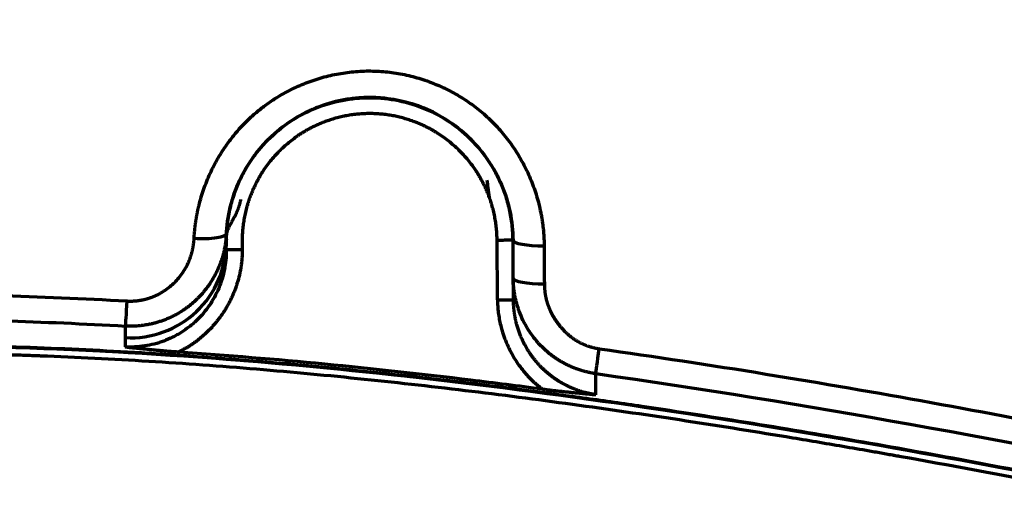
# Model space of a CAD drawing. Header units: millimetres. Extents: x -170 to 6906, y -2212 to 4257.
# Tile 408 of 440: x 5571 to 5602, y 3369 to 3385. Entities that reach past the tile are written whole.
import ezdxf

# ---------------------------------------------------------------- set-up
doc = ezdxf.new("R2010")
doc.units = ezdxf.units.MM
doc.layers.add('1', color=7, linetype='Continuous', true_color=0xffffff)
doc.styles.add('PC_TEXTSTYLE', font='ISOCP.SHX', dxfattribs={"width": 0.707, "bigfont": 'GBCBIG.SHX'})
doc.dimstyles.new('GB_DIMSTYLE', dxfattribs={"dimtxt": 50, "dimasz": 40, "dimexe": 1, "dimexo": 0, "dimgap": 1.5, "dimtad": 1, "dimdec": 1, "dimdsep": 46, "dimtxsty": 'PC_TEXTSTYLE', "dimcen": 0, "dimclrd": 256, "dimclrt": 3, "dimadec": 1, "dimazin": 2, "dimtp": 0.1, "dimtm": 0.1, "dimtfac": 0.71, "dimtdec": 1, "dimtmove": 0, "dimatfit": 3, "dimfxl": 1, "dimtfill": 1, "dimarcsym": 0})

# ---------------------------------------------------------------- blocks, each defined once
blk = doc.blocks.new('*D33')
at = {"color": 0, "lineweight": -2, "transparency": 16777216}
for p, q in [((4751.825, 3164.862), (4751.825, 3764.77)), ((5832.834, 3367.249), (5832.834, 3764.77))]:
    blk.add_line(p, q, dxfattribs=at)
at = {"lineweight": -2, "transparency": 16777216}
blk.add_line((4791.825, 3763.77), (5792.834, 3763.77), dxfattribs=at)
at = {"lineweight": 18, "transparency": 16777216}
for points in [[(4791.825, 3770.437), (4791.825, 3757.104), (4751.825, 3763.77)], [(5792.834, 3770.437), (5792.834, 3757.104), (5832.834, 3763.77)]]:
    blk.add_solid(points, dxfattribs=at)
at = {"layer": 'Defpoints', "color": 0, "lineweight": 18, "transparency": 16777216}
for p in [(5832.834, 3763.77), (5832.834, 3367.249), (4751.825, 3164.862)]:
    blk.add_point(p, dxfattribs=at)
at = {"color": 3, "lineweight": 18, "transparency": 16777216, "insert": (5292.329, 3790.27), "char_height": 50, "attachment_point": 5, "style": 'PC_TEXTSTYLE', "bg_fill": 3, "box_fill_scale": 1.1, "bg_fill_color": 256, "bg_fill_true_color": 13158600, "bg_fill_transparency": 0}
blk.add_mtext('1081', dxfattribs=at)
blk = doc.blocks.new('*D38')
at = {"color": 0, "lineweight": -2, "transparency": 16777216}
for p, q in [((4755.302, 4257.336), (6889.031, 4257.336)), ((4772.437, 1877.862), (6889.031, 1877.862))]:
    blk.add_line(p, q, dxfattribs=at)
at = {"lineweight": -2, "transparency": 16777216}
blk.add_line((6888.031, 1917.862), (6888.031, 4217.336), dxfattribs=at)
at = {"lineweight": 18, "transparency": 16777216}
for points in [[(6881.365, 4217.336), (6894.698, 4217.336), (6888.031, 4257.336)], [(6881.365, 1917.862), (6894.698, 1917.862), (6888.031, 1877.862)]]:
    blk.add_solid(points, dxfattribs=at)
at = {"layer": 'Defpoints', "color": 0, "lineweight": 18, "transparency": 16777216}
for p in [(4755.302, 4257.336), (6888.031, 4257.336), (4772.437, 1877.862)]:
    blk.add_point(p, dxfattribs=at)
at = {"color": 3, "lineweight": 18, "transparency": 16777216, "insert": (6861.526, 3067.599), "char_height": 50, "attachment_point": 5, "rotation": 90, "style": 'PC_TEXTSTYLE', "bg_fill": 3, "box_fill_scale": 1.1, "bg_fill_color": 256, "bg_fill_true_color": 13158600, "bg_fill_transparency": 0}
blk.add_mtext('2379.5', dxfattribs=at)

msp = doc.modelspace()

# ---------------------------------------------------------------- linework, layer by layer
at = {"lineweight": 18}
msp.add_arc((4755.302, 2404.862), 1852.475, 311.274383, 162.653701, dxfattribs=at)
at = {"layer": '1', "color": 0, "linetype": 'Continuous', "lineweight": 70}
msp.add_line((5585.718, 3376.014), (5585.705, 3377.878), dxfattribs=at)
for centre, major_axis, ratio, start_param, end_param in [((5574.206, 3377.805), (-3, -0.019), 0.99379, 1.507865, 3.141593), ((5576.213, 3378.138), (0.999, -0.051), 0.19577, 4.708791, 6.283149), ((5587.205, 3377.892), (-1, -0.006), 0.189291, 0, 1.54527), ((5587.213, 3376.705), (-1, -0.006), 0.194831, 0, 1.544233), ((5574.099, 3376.184), (-0.057, -0.998), 0.000038, 4.919531, 6.171842), ((5585.718, 3376.014), (0.5, 0.003), 0.00062, 4.712389, 6.283185), ((5588.938, 3374.684), (-0.139, -0.99), 0.000012, 0.111282, 1.36455)]:
    msp.add_ellipse(centre, major_axis=major_axis, ratio=ratio, start_param=start_param, end_param=end_param, dxfattribs=at)
for points, degree, knots in [([(5612.889, 3461.951), (5608.129, 3462.928), (5598.526, 3464.368), (5584.034, 3465.374), (5571.94, 3465.594), (5562.255, 3465.58), (5557.408, 3465.551), (5551.748, 3465.514), (5545.246, 3465.472), (5535.46, 3465.408), (5525.709, 3465.345), (5519.275, 3465.303), (5515.675, 3465.278), (5514.857, 3465.269), (5513.223, 3465.221), (5511.182, 3465.117), (5508.74, 3464.913), (5505.495, 3464.533), (5501.468, 3463.848), (5495.132, 3462.263), (5487.498, 3459.306), (5480.58, 3454.922), (5475.719, 3450.569), (5472.467, 3446.916), (5469.667, 3442.906), (5467.354, 3438.599), (5465.566, 3434.048), (5464.313, 3429.324), (5463.593, 3424.491), (5463.341, 3419.616), (5463.373, 3414.737), (5463.51, 3409.86), (5463.619, 3404.982), (5463.658, 3400.103), (5463.66, 3395.223), (5463.663, 3390.343), (5463.673, 3385.461), (5463.704, 3380.578), (5463.744, 3376.508), (5463.772, 3373.252), (5463.809, 3370.809), (5463.897, 3368.366), (5464.078, 3365.928), (5464.401, 3363.504), (5464.911, 3361.11), (5465.65, 3358.775), (5466.669, 3356.545), (5468.02, 3354.494), (5469.585, 3352.89), (5470.746, 3352.074), (5471.26, 3351.768)], 3, [0, 0, 0, 0, 0.058665, 0.117329, 0.175994, 0.205326, 0.234659, 0.234659, 0.27378, 0.312901, 0.352022, 0.391143, 0.391143, 0.396155, 0.401168, 0.411193, 0.421218, 0.431243, 0.451294, 0.471344, 0.511445, 0.551546, 0.571596, 0.591647, 0.611697, 0.631747, 0.651798, 0.671848, 0.691899, 0.711949, 0.731999, 0.75205, 0.7721, 0.792151, 0.812201, 0.832251, 0.852302, 0.872352, 0.892403, 0.902428, 0.912453, 0.922478, 0.932503, 0.942529, 0.952554, 0.962579, 0.972604, 0.982629, 0.992655, 1, 1, 1, 1]), ([(5576.199, 3377.943), (5576.2, 3377.955), (5576.201, 3377.979), (5576.203, 3378.015), (5576.206, 3378.052), (5576.208, 3378.088), (5576.211, 3378.124), (5576.215, 3378.16), (5576.218, 3378.197), (5576.222, 3378.233), (5576.226, 3378.269), (5576.23, 3378.305), (5576.234, 3378.341), (5576.239, 3378.377), (5576.244, 3378.413), (5576.249, 3378.449), (5576.254, 3378.485), (5576.26, 3378.521), (5576.266, 3378.557), (5576.272, 3378.593), (5576.278, 3378.629), (5576.285, 3378.665), (5576.291, 3378.7), (5576.299, 3378.736), (5576.306, 3378.772), (5576.313, 3378.808), (5576.321, 3378.843), (5576.329, 3378.879), (5576.337, 3378.915), (5576.346, 3378.95), (5576.372, 3379.059), (5576.422, 3379.24), (5576.503, 3379.491), (5576.596, 3379.737), (5576.701, 3379.979), (5576.817, 3380.216), (5576.944, 3380.448), (5577.081, 3380.672), (5577.246, 3380.915), (5577.442, 3381.172), (5577.673, 3381.439), (5577.921, 3381.689), (5578.186, 3381.923), (5578.466, 3382.14), (5578.809, 3382.372), (5579.222, 3382.605), (5579.71, 3382.821), (5580.217, 3382.991), (5580.739, 3383.111), (5581.27, 3383.181), (5581.805, 3383.197), (5582.339, 3383.159), (5582.867, 3383.068), (5583.383, 3382.927), (5583.882, 3382.736), (5584.361, 3382.5), (5584.815, 3382.218), (5585.239, 3381.894), (5585.629, 3381.53), (5585.98, 3381.131), (5586.238, 3380.771), (5586.423, 3380.471), (5586.551, 3380.24), (5586.667, 3380.002), (5586.772, 3379.76), (5586.866, 3379.513), (5586.948, 3379.262), (5587.018, 3379.008), (5587.062, 3378.814), (5587.087, 3378.681), (5587.1, 3378.612), (5587.111, 3378.542), (5587.122, 3378.473), (5587.132, 3378.403), (5587.141, 3378.333), (5587.149, 3378.263), (5587.156, 3378.194), (5587.163, 3378.124), (5587.168, 3378.054), (5587.172, 3377.983), (5587.176, 3377.913), (5587.179, 3377.843), (5587.18, 3377.773), (5587.181, 3377.726), (5587.181, 3377.702)], 3, [0, 0, 0, 0, 0.002169, 0.004337, 0.006505, 0.008671, 0.010837, 0.013003, 0.015168, 0.017332, 0.019497, 0.021661, 0.023824, 0.025988, 0.028152, 0.030317, 0.032481, 0.034646, 0.036811, 0.038977, 0.041143, 0.04331, 0.045478, 0.047646, 0.049816, 0.051987, 0.054158, 0.056331, 0.058506, 0.060682, 0.062859, 0.078524, 0.09415, 0.109769, 0.125413, 0.141081, 0.156684, 0.172255, 0.187825, 0.208745, 0.229538, 0.250289, 0.271038, 0.291846, 0.312801, 0.343971, 0.375225, 0.406485, 0.437646, 0.469036, 0.500193, 0.531345, 0.562703, 0.593828, 0.625039, 0.656256, 0.687402, 0.71877, 0.749952, 0.781113, 0.812472, 0.828026, 0.843585, 0.859182, 0.87485, 0.890459, 0.906049, 0.921652, 0.937301, 0.941496, 0.945686, 0.949872, 0.954055, 0.958234, 0.962411, 0.966586, 0.97076, 0.974933, 0.979106, 0.983281, 0.987457, 0.991635, 0.995816, 1, 1, 1, 1]), ([(5577.208, 3377.701), (5577.198, 3377.998), (5577.218, 3378.296), (5577.315, 3378.882), (5577.393, 3379.17), (5577.603, 3379.726), (5577.736, 3379.993), (5578.052, 3380.496), (5578.235, 3380.732), (5578.644, 3381.163), (5578.87, 3381.359), (5579.355, 3381.701), (5579.615, 3381.848), (5580.158, 3382.088), (5580.442, 3382.181), (5581.022, 3382.31), (5581.319, 3382.345), (5581.913, 3382.357), (5582.21, 3382.334), (5582.795, 3382.228), (5583.082, 3382.147), (5583.635, 3381.929), (5583.9, 3381.792), (5584.399, 3381.469), (5584.632, 3381.283), (5585.058, 3380.869), (5585.25, 3380.64), (5585.586, 3380.15), (5585.729, 3379.889), (5585.962, 3379.342), (5586.051, 3379.057), (5586.172, 3378.475), (5586.204, 3378.178), (5586.205, 3377.881)], 3, [0, 0, 0, 0, 0.0625, 0.0625, 0.125, 0.125, 0.1875, 0.1875, 0.25, 0.25, 0.3125, 0.3125, 0.375, 0.375, 0.4375, 0.4375, 0.5, 0.5, 0.5625, 0.5625, 0.625, 0.625, 0.6875, 0.6875, 0.75, 0.75, 0.8125, 0.8125, 0.875, 0.875, 0.9375, 0.9375, 1, 1, 1, 1]), ([(5586.205, 3377.885), (5586.204, 3378.05), (5586.194, 3378.213), (5586.157, 3378.534), (5586.13, 3378.693), (5586.06, 3379.004), (5586.017, 3379.156), (5585.916, 3379.453), (5585.858, 3379.598), (5585.728, 3379.879), (5585.657, 3380.014), (5585.503, 3380.276), (5585.419, 3380.402), (5585.153, 3380.764), (5584.955, 3380.983), (5584.528, 3381.374), (5584.299, 3381.545), (5583.822, 3381.838), (5583.574, 3381.959), (5583.071, 3382.153), (5582.815, 3382.226), (5582.432, 3382.3), (5582.304, 3382.318), (5582.114, 3382.339), (5582.019, 3382.346), (5581.909, 3382.352), (5581.854, 3382.354), (5581.826, 3382.355), (5581.812, 3382.355), (5581.806, 3382.356), (5581.802, 3382.356), (5581.801, 3382.356), (5581.8, 3382.356), (5581.799, 3382.356), (5581.764, 3382.356), (5581.729, 3382.357), (5581.686, 3382.357), (5581.677, 3382.357), (5581.659, 3382.356), (5581.633, 3382.356), (5581.536, 3382.354), (5581.448, 3382.35), (5581.236, 3382.334), (5581.094, 3382.317), (5580.672, 3382.246), (5580.392, 3382.17), (5579.848, 3381.966), (5579.583, 3381.836), (5579.081, 3381.524), (5578.844, 3381.342), (5578.611, 3381.123), (5578.596, 3381.109), (5578.58, 3381.094), (5578.578, 3381.092), (5578.577, 3381.091), (5578.577, 3381.091), (5578.577, 3381.091), (5578.577, 3381.091), (5578.576, 3381.09), (5578.572, 3381.087), (5578.564, 3381.079), (5578.536, 3381.051), (5578.47, 3380.985), (5578.41, 3380.921), (5578.289, 3380.788), (5578.21, 3380.693), (5578.055, 3380.491), (5577.98, 3380.383), (5577.835, 3380.155), (5577.765, 3380.035), (5577.635, 3379.78), (5577.574, 3379.647), (5577.464, 3379.367), (5577.414, 3379.22), (5577.329, 3378.915), (5577.293, 3378.757), (5577.239, 3378.429), (5577.22, 3378.26), (5577.211, 3378.087)], 3, [0, 0, 0, 0, 0.03125, 0.03125, 0.0625, 0.0625, 0.09375, 0.09375, 0.125, 0.125, 0.15625, 0.15625, 0.1875, 0.1875, 0.25, 0.25, 0.3125, 0.3125, 0.375, 0.375, 0.4375, 0.4375, 0.46875, 0.46875, 0.484375, 0.492188, 0.496094, 0.498047, 0.499023, 0.499512, 0.499756, 0.499878, 0.499878, 0.5, 0.5, 0.507813, 0.507813, 0.509766, 0.509766, 0.511719, 0.515625, 0.53125, 0.53125, 0.5625, 0.5625, 0.625, 0.625, 0.6875, 0.6875, 0.75, 0.75, 0.753906, 0.754395, 0.754517, 0.754547, 0.754547, 0.754578, 0.754578, 0.754639, 0.754883, 0.755859, 0.757813, 0.765625, 0.78125, 0.78125, 0.8125, 0.8125, 0.84375, 0.84375, 0.875, 0.875, 0.90625, 0.90625, 0.9375, 0.9375, 0.96875, 0.96875, 1, 1, 1, 1]), ([(5585.415, 3379.348), (5585.106, 3380.115), (5583.927, 3381.28), (5583.154, 3381.581), (5582.444, 3381.856), (5580.918, 3381.847), (5580.209, 3381.561)], 2, [0.125, 0.125, 0.125, 0.25, 0.375, 0.375, 0.5, 0.625, 0.625, 0.625]), ([(5585.466, 3379.219), (5585.454, 3379.32), (5585.43, 3379.501), (5585.404, 3379.686), (5585.391, 3379.767)], 3, [0, 0, 0, 0, 0.559325, 1, 1, 1, 1]), ([(5577.398, 3378.502), (5577.396, 3378.498), (5577.374, 3378.447), (5577.33, 3378.375), (5577.291, 3378.296), (5577.278, 3378.265), (5577.273, 3378.254)], 3, [0, 0, 0, 0, 0.037982, 0.54497, 0.831503, 1, 1, 1, 1]), ([(5577.273, 3378.254), (5577.267, 3378.242), (5577.232, 3378.161), (5577.203, 3378.03), (5577.198, 3377.935), (5577.216, 3377.9)], 3, [0, 0, 0, 0, 0.057695, 0.393419, 1, 1, 1, 1]), ([(5577.211, 3378.087), (5577.211, 3378.078), (5577.21, 3378.058), (5577.208, 3378.027), (5577.205, 3377.992), (5577.202, 3377.953), (5577.197, 3377.909), (5577.192, 3377.861), (5577.185, 3377.809), (5577.176, 3377.752), (5577.166, 3377.691), (5577.153, 3377.625), (5577.138, 3377.555), (5577.12, 3377.481), (5577.099, 3377.402), (5577.074, 3377.319), (5577.046, 3377.232), (5577.013, 3377.141), (5576.975, 3377.046), (5576.926, 3376.934), (5576.865, 3376.811), (5576.793, 3376.68), (5576.717, 3376.558), (5576.639, 3376.444), (5576.56, 3376.338), (5576.48, 3376.241), (5576.401, 3376.151), (5576.322, 3376.07), (5576.255, 3376.004), (5576.197, 3375.951), (5576.149, 3375.909), (5576.1, 3375.868), (5576.05, 3375.827), (5575.999, 3375.788), (5575.947, 3375.75), (5575.895, 3375.714), (5575.843, 3375.678), (5575.789, 3375.644), (5575.735, 3375.61), (5575.681, 3375.579), (5575.626, 3375.548), (5575.57, 3375.518), (5575.514, 3375.49), (5575.458, 3375.463), (5575.402, 3375.438), (5575.345, 3375.414), (5575.288, 3375.39), (5575.23, 3375.369), (5575.173, 3375.348), (5575.115, 3375.329), (5575.057, 3375.311), (5575, 3375.294), (5574.942, 3375.279), (5574.884, 3375.265), (5574.827, 3375.252), (5574.769, 3375.24), (5574.711, 3375.23), (5574.654, 3375.22), (5574.597, 3375.212), (5574.54, 3375.205), (5574.484, 3375.199), (5574.427, 3375.195), (5574.371, 3375.191), (5574.315, 3375.188), (5574.26, 3375.187), (5574.205, 3375.186), (5574.151, 3375.187), (5574.097, 3375.189), (5574.061, 3375.19), (5574.043, 3375.191)], 3, [0, 0, 0, 0, 0.005644, 0.012168, 0.019581, 0.027896, 0.037125, 0.047282, 0.058383, 0.070442, 0.083478, 0.097506, 0.112546, 0.128614, 0.145729, 0.163908, 0.183169, 0.203527, 0.224997, 0.247593, 0.280094, 0.311499, 0.34174, 0.370755, 0.398495, 0.424915, 0.449979, 0.47366, 0.495933, 0.509411, 0.522876, 0.536326, 0.549758, 0.563169, 0.576556, 0.589917, 0.603248, 0.616546, 0.62981, 0.643036, 0.656221, 0.669363, 0.68246, 0.695508, 0.708506, 0.72145, 0.734339, 0.74717, 0.759941, 0.77265, 0.785295, 0.797873, 0.810384, 0.822824, 0.835192, 0.847487, 0.859707, 0.87185, 0.883914, 0.8959, 0.907804, 0.919626, 0.931365, 0.94302, 0.95459, 0.966074, 0.97747, 0.988779, 1, 1, 1, 1]), ([(5574.088, 3375.978), (5574.094, 3375.978), (5574.108, 3375.977), (5574.128, 3375.976), (5574.148, 3375.976), (5574.168, 3375.975), (5574.188, 3375.975), (5574.208, 3375.975), (5574.229, 3375.975), (5574.249, 3375.976), (5574.269, 3375.977), (5574.289, 3375.977), (5574.309, 3375.978), (5574.329, 3375.98), (5574.349, 3375.981), (5574.369, 3375.983), (5574.389, 3375.985), (5574.409, 3375.987), (5574.428, 3375.989), (5574.448, 3375.992), (5574.468, 3375.995), (5574.488, 3375.998), (5574.508, 3376.001), (5574.528, 3376.004), (5574.547, 3376.008), (5574.567, 3376.012), (5574.587, 3376.016), (5574.607, 3376.02), (5574.626, 3376.025), (5574.646, 3376.029), (5574.666, 3376.034), (5574.686, 3376.039), (5574.705, 3376.045), (5574.725, 3376.05), (5574.744, 3376.056), (5574.764, 3376.062), (5574.784, 3376.068), (5574.803, 3376.075), (5574.823, 3376.081), (5574.842, 3376.088), (5574.862, 3376.095), (5574.938, 3376.123), (5575.067, 3376.18), (5575.242, 3376.278), (5575.406, 3376.393), (5575.558, 3376.524), (5575.695, 3376.668), (5575.817, 3376.824), (5575.924, 3376.992), (5575.992, 3377.125), (5576.031, 3377.215), (5576.049, 3377.259), (5576.066, 3377.302), (5576.082, 3377.347), (5576.097, 3377.391), (5576.111, 3377.436), (5576.125, 3377.48), (5576.137, 3377.526), (5576.148, 3377.571), (5576.158, 3377.617), (5576.167, 3377.662), (5576.174, 3377.708), (5576.181, 3377.755), (5576.187, 3377.801), (5576.192, 3377.848), (5576.196, 3377.895), (5576.198, 3377.927), (5576.199, 3377.943)], 3, [0, 0, 0, 0, 0.006243, 0.012478, 0.018706, 0.024926, 0.03114, 0.037348, 0.043551, 0.04975, 0.055946, 0.062139, 0.068329, 0.074519, 0.080707, 0.086896, 0.093086, 0.099277, 0.10547, 0.111666, 0.117866, 0.12407, 0.130279, 0.136493, 0.142715, 0.148943, 0.155179, 0.161424, 0.167678, 0.173942, 0.180217, 0.186503, 0.192801, 0.199112, 0.205436, 0.211774, 0.218126, 0.224494, 0.230878, 0.237279, 0.243697, 0.250133, 0.3128, 0.374853, 0.436935, 0.49969, 0.561756, 0.623582, 0.685746, 0.748816, 0.763714, 0.778562, 0.793366, 0.808134, 0.822872, 0.837588, 0.852288, 0.86698, 0.881671, 0.896368, 0.911078, 0.925808, 0.940565, 0.955355, 0.970187, 0.985066, 1, 1, 1, 1]), ([(5586.205, 3377.881), (5586.205, 3377.881), (5586.202, 3377.881), (5586.189, 3377.881), (5586.18, 3377.881), (5586.155, 3377.881), (5586.139, 3377.881), (5586.103, 3377.881), (5586.082, 3377.88), (5586.036, 3377.88), (5586.01, 3377.88), (5585.956, 3377.88), (5585.927, 3377.879), (5585.867, 3377.879), (5585.835, 3377.879), (5585.771, 3377.878), (5585.738, 3377.878), (5585.705, 3377.878)], 3, [0, 0, 0, 0, 0.122024, 0.122024, 0.247449, 0.247449, 0.372874, 0.372874, 0.498299, 0.498299, 0.623724, 0.623724, 0.74915, 0.74915, 0.874575, 0.874575, 1, 1, 1, 1]), ([(5577.207, 3377.578), (5577.209, 3377.37), (5577.189, 3377.167), (5577.11, 3376.765), (5577.049, 3376.566), (5576.89, 3376.188), (5576.792, 3376.008), (5576.56, 3375.67), (5576.425, 3375.511), (5576.241, 3375.334), (5576.203, 3375.299), (5576.126, 3375.232), (5576.008, 3375.135), (5575.882, 3375.046), (5575.773, 3374.977), (5575.751, 3374.964), (5575.706, 3374.938), (5575.639, 3374.899), (5575.481, 3374.816), (5575.34, 3374.755), (5575.197, 3374.702), (5575.148, 3374.686), (5575.05, 3374.655), (5574.902, 3374.612), (5574.75, 3374.582), (5574.548, 3374.551), (5574.446, 3374.541), (5574.242, 3374.532), (5574.14, 3374.532), (5574.038, 3374.538)], 3, [0, 0, 0, 0, 0.125, 0.125, 0.25, 0.25, 0.375, 0.375, 0.5, 0.5, 0.53125, 0.53125, 0.5625, 0.625, 0.625, 0.640625, 0.640625, 0.65625, 0.6875, 0.75, 0.75, 0.78125, 0.78125, 0.8125, 0.875, 0.875, 0.9375, 0.9375, 1, 1, 1, 1]), ([(5577.57, 3376.602), (5577.432, 3376.127), (5576.906, 3375.276), (5576.541, 3374.941), (5576.168, 3374.599), (5575.722, 3374.383)], 2, [0.25, 0.25, 0.25, 0.5, 0.75, 0.75, 1, 1, 1]), ([(5588.8, 3373.699), (5588.792, 3373.701), (5588.774, 3373.703), (5588.748, 3373.707), (5588.722, 3373.711), (5588.696, 3373.716), (5588.67, 3373.72), (5588.644, 3373.725), (5588.618, 3373.731), (5588.592, 3373.736), (5588.565, 3373.742), (5588.539, 3373.748), (5588.513, 3373.754), (5588.486, 3373.761), (5588.46, 3373.767), (5588.433, 3373.775), (5588.407, 3373.782), (5588.38, 3373.789), (5588.354, 3373.797), (5588.328, 3373.805), (5588.301, 3373.814), (5588.275, 3373.823), (5588.248, 3373.832), (5588.222, 3373.841), (5588.195, 3373.85), (5588.169, 3373.86), (5588.142, 3373.87), (5588.116, 3373.881), (5588.089, 3373.891), (5588.063, 3373.902), (5588.037, 3373.913), (5588.01, 3373.925), (5587.984, 3373.937), (5587.958, 3373.949), (5587.932, 3373.961), (5587.906, 3373.974), (5587.88, 3373.987), (5587.854, 3374), (5587.828, 3374.014), (5587.802, 3374.027), (5587.776, 3374.041), (5587.75, 3374.056), (5587.725, 3374.071), (5587.699, 3374.085), (5587.674, 3374.101), (5587.649, 3374.116), (5587.623, 3374.132), (5587.598, 3374.148), (5587.573, 3374.165), (5587.548, 3374.181), (5587.524, 3374.198), (5587.499, 3374.215), (5587.475, 3374.233), (5587.45, 3374.251), (5587.426, 3374.269), (5587.402, 3374.287), (5587.378, 3374.306), (5587.354, 3374.324), (5587.331, 3374.343), (5587.307, 3374.363), (5587.284, 3374.383), (5587.261, 3374.402), (5587.238, 3374.423), (5587.215, 3374.443), (5587.192, 3374.464), (5587.17, 3374.485), (5587.148, 3374.506), (5587.126, 3374.527), (5587.104, 3374.549), (5587.082, 3374.571), (5587.061, 3374.593), (5587.04, 3374.616), (5587.019, 3374.638), (5586.998, 3374.661), (5586.977, 3374.684), (5586.957, 3374.708), (5586.893, 3374.783), (5586.785, 3374.921), (5586.643, 3375.137), (5586.511, 3375.383), (5586.428, 3375.579), (5586.381, 3375.71), (5586.363, 3375.765), (5586.346, 3375.82), (5586.33, 3375.876), (5586.314, 3375.931), (5586.3, 3375.987), (5586.287, 3376.042), (5586.276, 3376.098), (5586.265, 3376.153), (5586.255, 3376.209), (5586.246, 3376.264), (5586.239, 3376.319), (5586.232, 3376.374), (5586.226, 3376.429), (5586.222, 3376.483), (5586.218, 3376.537), (5586.216, 3376.591), (5586.214, 3376.645), (5586.213, 3376.681), (5586.213, 3376.699)], 3, [0, 0, 0, 0, 0.006043, 0.012108, 0.018195, 0.024305, 0.030436, 0.03659, 0.042765, 0.048962, 0.05518, 0.06142, 0.067682, 0.073964, 0.080268, 0.086592, 0.092937, 0.099303, 0.10569, 0.112097, 0.118524, 0.124971, 0.131438, 0.137925, 0.144431, 0.150957, 0.157502, 0.164065, 0.170648, 0.177249, 0.183868, 0.190506, 0.197162, 0.203835, 0.210526, 0.217234, 0.223959, 0.230701, 0.237459, 0.244234, 0.251025, 0.257832, 0.264654, 0.271492, 0.278344, 0.285212, 0.292094, 0.29899, 0.3059, 0.312824, 0.319761, 0.326711, 0.333675, 0.34065, 0.347638, 0.354638, 0.361649, 0.368672, 0.375705, 0.38275, 0.389804, 0.396869, 0.403943, 0.411027, 0.41812, 0.425222, 0.432332, 0.43945, 0.446576, 0.453709, 0.460849, 0.467996, 0.47515, 0.482309, 0.489475, 0.496645, 0.503821, 0.558301, 0.61814, 0.683045, 0.752606, 0.766152, 0.779651, 0.793099, 0.806496, 0.819838, 0.833125, 0.846353, 0.859523, 0.87263, 0.885675, 0.898655, 0.91157, 0.924416, 0.937194, 0.949901, 0.962536, 0.975098, 0.987587, 1, 1, 1, 1]), ([(5587.188, 3376.51), (5587.188, 3376.503), (5587.188, 3376.488), (5587.188, 3376.466), (5587.189, 3376.444), (5587.19, 3376.422), (5587.191, 3376.4), (5587.193, 3376.378), (5587.194, 3376.356), (5587.196, 3376.334), (5587.198, 3376.312), (5587.2, 3376.291), (5587.203, 3376.269), (5587.205, 3376.248), (5587.208, 3376.226), (5587.211, 3376.205), (5587.215, 3376.184), (5587.218, 3376.162), (5587.222, 3376.141), (5587.226, 3376.12), (5587.231, 3376.099), (5587.235, 3376.078), (5587.24, 3376.057), (5587.245, 3376.036), (5587.25, 3376.015), (5587.255, 3375.995), (5587.261, 3375.974), (5587.267, 3375.953), (5587.273, 3375.933), (5587.279, 3375.912), (5587.286, 3375.892), (5587.292, 3375.872), (5587.299, 3375.851), (5587.307, 3375.831), (5587.314, 3375.811), (5587.322, 3375.791), (5587.33, 3375.771), (5587.338, 3375.751), (5587.346, 3375.731), (5587.355, 3375.711), (5587.363, 3375.692), (5587.372, 3375.672), (5587.382, 3375.652), (5587.391, 3375.633), (5587.401, 3375.613), (5587.411, 3375.594), (5587.421, 3375.574), (5587.431, 3375.555), (5587.442, 3375.536), (5587.453, 3375.517), (5587.464, 3375.498), (5587.475, 3375.479), (5587.486, 3375.46), (5587.498, 3375.441), (5587.51, 3375.422), (5587.522, 3375.403), (5587.535, 3375.384), (5587.547, 3375.366), (5587.56, 3375.347), (5587.573, 3375.329), (5587.587, 3375.31), (5587.6, 3375.292), (5587.614, 3375.273), (5587.628, 3375.255), (5587.642, 3375.237), (5587.657, 3375.219), (5587.671, 3375.201), (5587.691, 3375.177), (5587.715, 3375.149), (5587.744, 3375.116), (5587.774, 3375.083), (5587.804, 3375.052), (5587.834, 3375.021), (5587.865, 3374.991), (5587.896, 3374.962), (5587.927, 3374.934), (5587.959, 3374.907), (5587.991, 3374.88), (5588.023, 3374.854), (5588.056, 3374.829), (5588.089, 3374.805), (5588.123, 3374.782), (5588.157, 3374.759), (5588.191, 3374.738), (5588.226, 3374.717), (5588.261, 3374.697), (5588.296, 3374.677), (5588.332, 3374.659), (5588.368, 3374.641), (5588.404, 3374.625), (5588.441, 3374.609), (5588.478, 3374.593), (5588.516, 3374.579), (5588.553, 3374.566), (5588.592, 3374.553), (5588.63, 3374.541), (5588.669, 3374.53), (5588.708, 3374.52), (5588.748, 3374.51), (5588.788, 3374.502), (5588.828, 3374.494), (5588.869, 3374.487), (5588.896, 3374.483), (5588.91, 3374.481)], 3, [0, 0, 0, 0, 0.007765, 0.015508, 0.02323, 0.030931, 0.038612, 0.046274, 0.053919, 0.061545, 0.069156, 0.07675, 0.08433, 0.091896, 0.099448, 0.106988, 0.114517, 0.122034, 0.129542, 0.137041, 0.144532, 0.152015, 0.159492, 0.166964, 0.174431, 0.181894, 0.189354, 0.196813, 0.20427, 0.211727, 0.219184, 0.226643, 0.234105, 0.241569, 0.249038, 0.256512, 0.263992, 0.271479, 0.278973, 0.286476, 0.293988, 0.301511, 0.309045, 0.31659, 0.324149, 0.331722, 0.339309, 0.346911, 0.35453, 0.362166, 0.36982, 0.377492, 0.385185, 0.392897, 0.400631, 0.408387, 0.416166, 0.423968, 0.431795, 0.439647, 0.447525, 0.45543, 0.463362, 0.471322, 0.479311, 0.48733, 0.495379, 0.503459, 0.518868, 0.534138, 0.549276, 0.564286, 0.579174, 0.593946, 0.608606, 0.623162, 0.637618, 0.651981, 0.666257, 0.680452, 0.694573, 0.708625, 0.722617, 0.736553, 0.750441, 0.764288, 0.7781, 0.791884, 0.805648, 0.819397, 0.83314, 0.846882, 0.860632, 0.874395, 0.888178, 0.90199, 0.915835, 0.929722, 0.943656, 0.957644, 0.971694, 0.98581, 1, 1, 1, 1]), ([(5543.329, 3373.26), (5545.64, 3373.938), (5548.033, 3374.486), (5552.956, 3375.348), (5555.485, 3375.662), (5560.652, 3376.081), (5563.289, 3376.185), (5568.639, 3376.212), (5571.352, 3376.134), (5574.088, 3375.978)], 3, [0, 0, 0, 0, 0.25, 0.25, 0.5, 0.5, 0.75, 0.75, 1, 1, 1, 1]), ([(5585.718, 3376.014), (5585.718, 3376.013), (5585.718, 3376.013), (5585.718, 3376.013), (5585.718, 3376.012), (5585.718, 3376.01), (5585.718, 3376.006), (5585.718, 3375.999), (5585.718, 3375.984), (5585.718, 3375.954), (5585.72, 3375.895), (5585.726, 3375.777), (5585.742, 3375.609), (5585.773, 3375.409), (5585.822, 3375.183), (5585.892, 3374.94), (5585.986, 3374.688), (5586.082, 3374.479), (5586.176, 3374.3), (5586.273, 3374.137), (5586.392, 3373.96), (5586.508, 3373.81), (5586.607, 3373.693), (5586.679, 3373.614), (5586.748, 3373.542), (5586.813, 3373.478), (5586.875, 3373.42), (5586.932, 3373.369), (5586.985, 3373.324), (5587.033, 3373.285), (5587.076, 3373.251), (5587.103, 3373.23), (5587.115, 3373.221)], 3, [0, 0, 0, 0, 0.000123, 0.000246, 0.000491, 0.000983, 0.001966, 0.003931, 0.007861, 0.01572, 0.031431, 0.062826, 0.125529, 0.188136, 0.250722, 0.339207, 0.422786, 0.500674, 0.551939, 0.610489, 0.676627, 0.750299, 0.785861, 0.819012, 0.849763, 0.878153, 0.904211, 0.927957, 0.949402, 0.968551, 0.985415, 1, 1, 1, 1]), ([(5543.55, 3372.503), (5544.783, 3372.863), (5546.028, 3373.184), (5548.539, 3373.752), (5549.797, 3373.998), (5553.583, 3374.638), (5556.119, 3374.934), (5561.211, 3375.317), (5563.767, 3375.406), (5568.894, 3375.416), (5571.465, 3375.338), (5574.043, 3375.191)], 3, [0, 0, 0, 0, 0.125, 0.125, 0.25, 0.25, 0.5, 0.5, 0.75, 0.75, 1, 1, 1, 1]), ([(5478.942, 3349.916), (5478.942, 3349.916), (5478.942, 3349.916), (5481.236, 3349.929), (5485.882, 3349.959), (5492.945, 3350.005), (5500.002, 3350.051), (5504.638, 3350.081), (5508.38, 3350.105), (5510.495, 3350.37), (5513.156, 3351.161), (5515.702, 3352.235), (5518.646, 3354.092), (5520.686, 3356.131), (5523.035, 3359.129), (5526.229, 3362.538), (5531.878, 3366.709), (5538.15, 3369.887), (5544.819, 3372.134), (5551.708, 3373.592), (5561.046, 3374.654), (5572.818, 3374.666), (5586.864, 3373.292), (5600.77, 3371), (5612.235, 3368.604), (5621.345, 3366.531), (5625.885, 3365.479), (5628.152, 3364.954)], 3, [0, 0, 0, 0, 0, 0, 0.044547, 0.089094, 0.133641, 0.178188, 0.178188, 0.206525, 0.220693, 0.234861, 0.263198, 0.291535, 0.291535, 0.335815, 0.380095, 0.424376, 0.468656, 0.512936, 0.557216, 0.645777, 0.734338, 0.822898, 0.911459, 0.955739, 1, 1, 1, 1]), ([(5521.478, 3357.265), (5522.215, 3358.205), (5522.992, 3359.11), (5524.631, 3360.849), (5525.483, 3361.672), (5528.131, 3364.009), (5530.018, 3365.392), (5533.017, 3367.225), (5534.044, 3367.796), (5535.625, 3368.595), (5536.159, 3368.852), (5537.239, 3369.347), (5537.786, 3369.585), (5540.528, 3370.72), (5542.768, 3371.464), (5547.321, 3372.686), (5549.634, 3373.164), (5553.148, 3373.72), (5554.325, 3373.878), (5556.67, 3374.141), (5557.841, 3374.248), (5561.349, 3374.502), (5563.682, 3374.582), (5568.338, 3374.605), (5570.662, 3374.546), (5577.623, 3374.2), (5582.249, 3373.745), (5591.481, 3372.532), (5596.087, 3371.774), (5602.987, 3370.486), (5605.285, 3370.031), (5609.872, 3369.085), (5612.161, 3368.593), (5619.02, 3367.078), (5623.581, 3366.014), (5628.143, 3364.957)], 3, [0, 0, 0, 0, 0.03125, 0.03125, 0.0625, 0.0625, 0.125, 0.125, 0.15625, 0.15625, 0.171875, 0.171875, 0.1875, 0.1875, 0.25, 0.25, 0.3125, 0.3125, 0.34375, 0.34375, 0.375, 0.375, 0.4375, 0.4375, 0.5, 0.5, 0.625, 0.625, 0.75, 0.75, 0.8125, 0.8125, 0.875, 0.875, 1, 1, 1, 1]), ([(5628.143, 3364.96), (5627.572, 3365.092), (5627.001, 3365.224), (5625.859, 3365.489), (5625.288, 3365.621), (5623.574, 3366.018), (5622.432, 3366.282), (5620.146, 3366.807), (5619.003, 3367.068), (5616.716, 3367.585), (5615.572, 3367.842), (5613.283, 3368.347), (5612.138, 3368.597), (5609.846, 3369.088), (5608.699, 3369.329), (5606.403, 3369.803), (5605.255, 3370.035), (5602.955, 3370.488), (5601.804, 3370.709), (5599.5, 3371.139), (5598.347, 3371.348), (5596.038, 3371.751), (5594.882, 3371.946), (5592.568, 3372.32), (5591.409, 3372.499), (5589.668, 3372.755), (5589.087, 3372.838), (5587.925, 3373), (5587.344, 3373.078), (5585.6, 3373.307), (5584.437, 3373.449), (5582.112, 3373.712), (5580.949, 3373.833), (5578.622, 3374.051), (5577.458, 3374.147), (5575.712, 3374.273), (5575.13, 3374.312), (5573.966, 3374.382), (5573.384, 3374.414), (5572.22, 3374.47), (5571.637, 3374.495), (5570.473, 3374.536), (5569.89, 3374.553), (5568.725, 3374.579), (5568.142, 3374.588), (5566.977, 3374.598), (5566.394, 3374.599), (5565.228, 3374.591), (5564.645, 3374.583), (5563.479, 3374.557), (5562.896, 3374.54), (5561.73, 3374.495), (5561.146, 3374.467), (5559.979, 3374.402), (5559.396, 3374.364), (5558.228, 3374.277), (5557.644, 3374.228), (5556.476, 3374.118), (5555.892, 3374.058), (5554.724, 3373.923), (5554.14, 3373.85), (5553.409, 3373.75), (5553.263, 3373.73), (5552.971, 3373.688), (5552.824, 3373.667), (5552.386, 3373.601), (5552.094, 3373.556), (5551.221, 3373.416), (5550.64, 3373.316), (5549.483, 3373.101), (5548.906, 3372.987), (5547.757, 3372.743), (5547.184, 3372.614), (5546.043, 3372.339), (5545.475, 3372.194), (5544.343, 3371.887), (5543.78, 3371.726), (5542.657, 3371.385), (5542.099, 3371.206), (5540.986, 3370.83), (5540.433, 3370.632), (5539.606, 3370.322), (5539.331, 3370.216), (5538.783, 3369.999), (5538.51, 3369.888), (5537.964, 3369.66), (5537.692, 3369.544), (5537.286, 3369.366), (5537.15, 3369.306), (5536.88, 3369.184), (5536.745, 3369.123), (5536.074, 3368.814), (5535.544, 3368.558), (5533.972, 3367.759), (5532.951, 3367.19), (5531.461, 3366.275), (5530.971, 3365.96), (5530.006, 3365.31), (5529.53, 3364.975), (5528.593, 3364.284), (5528.132, 3363.929), (5527.225, 3363.196), (5526.778, 3362.818), (5526.12, 3362.236), (5525.903, 3362.04), (5525.471, 3361.641), (5525.044, 3361.236), (5524.625, 3360.82), (5524.313, 3360.504), (5524.21, 3360.398), (5524.004, 3360.185), (5523.901, 3360.077), (5523.596, 3359.753), (5523.395, 3359.534), (5522.998, 3359.093), (5522.802, 3358.87), (5522.511, 3358.532), (5522.415, 3358.419), (5522.224, 3358.192), (5522.13, 3358.077), (5521.941, 3357.848), (5521.848, 3357.733), (5521.708, 3357.559), (5521.662, 3357.501), (5521.57, 3357.384), (5521.524, 3357.326), (5521.478, 3357.267)], 3, [0, 0, 0, 0, 0.015625, 0.015625, 0.03125, 0.03125, 0.0625, 0.0625, 0.09375, 0.09375, 0.125, 0.125, 0.15625, 0.15625, 0.1875, 0.1875, 0.21875, 0.21875, 0.25, 0.25, 0.28125, 0.28125, 0.3125, 0.3125, 0.34375, 0.34375, 0.359375, 0.359375, 0.375, 0.375, 0.40625, 0.40625, 0.4375, 0.4375, 0.46875, 0.46875, 0.484375, 0.484375, 0.5, 0.5, 0.515625, 0.515625, 0.53125, 0.53125, 0.546875, 0.546875, 0.5625, 0.5625, 0.578125, 0.578125, 0.59375, 0.59375, 0.609375, 0.609375, 0.625, 0.625, 0.640625, 0.640625, 0.65625, 0.65625, 0.671875, 0.671875, 0.675781, 0.675781, 0.679688, 0.679688, 0.6875, 0.6875, 0.703125, 0.703125, 0.71875, 0.71875, 0.734375, 0.734375, 0.75, 0.75, 0.765625, 0.765625, 0.78125, 0.78125, 0.796875, 0.796875, 0.804688, 0.804688, 0.8125, 0.8125, 0.820313, 0.820313, 0.824219, 0.824219, 0.828125, 0.828125, 0.84375, 0.84375, 0.875, 0.875, 0.890625, 0.890625, 0.90625, 0.90625, 0.921875, 0.921875, 0.9375, 0.9375, 0.945313, 0.945313, 0.953125, 0.960938, 0.960938, 0.964844, 0.964844, 0.96875, 0.96875, 0.976563, 0.976563, 0.984375, 0.984375, 0.988281, 0.988281, 0.992188, 0.992188, 0.996094, 0.996094, 0.998047, 0.998047, 1, 1, 1, 1]), ([(5574.038, 3374.538), (5574.054, 3374.537), (5574.09, 3374.533), (5574.147, 3374.527), (5574.211, 3374.52), (5574.282, 3374.513), (5574.361, 3374.505), (5574.451, 3374.496), (5574.546, 3374.486), (5574.64, 3374.477), (5574.723, 3374.468), (5574.796, 3374.462), (5574.862, 3374.455), (5574.925, 3374.449), (5574.989, 3374.443), (5575.051, 3374.437), (5575.112, 3374.432), (5575.171, 3374.426), (5575.229, 3374.421), (5575.286, 3374.416), (5575.341, 3374.411), (5575.394, 3374.407), (5575.446, 3374.403), (5575.496, 3374.399), (5575.545, 3374.395), (5575.592, 3374.392), (5575.637, 3374.389), (5575.68, 3374.386), (5575.708, 3374.384), (5575.722, 3374.383)], 3, [0, 0, 0, 0, 0.030594, 0.065558, 0.104933, 0.148779, 0.197181, 0.250248, 0.313693, 0.370599, 0.420843, 0.464243, 0.500623, 0.539037, 0.576591, 0.613258, 0.649009, 0.683815, 0.717652, 0.750494, 0.782318, 0.813135, 0.842948, 0.871744, 0.89951, 0.926232, 0.951896, 0.97649, 1, 1, 1, 1]), ([(5588.91, 3374.481), (5592.403, 3373.991), (5595.885, 3373.419), (5602.768, 3372.171), (5606.167, 3371.495), (5611.158, 3370.448), (5614.448, 3369.738), (5617.652, 3369.021), (5622.382, 3367.949), (5625.435, 3367.241), (5628.362, 3366.565)], 3, [0, 0, 0, 0, 0.25, 0.25, 0.5, 0.5, 0.625, 0.75, 0.75, 1, 1, 1, 1]), ([(5521.813, 3357.133), (5522.038, 3357.424), (5522.513, 3358.02), (5523.302, 3358.948), (5524.171, 3359.904), (5525.125, 3360.884), (5525.82, 3361.547), (5526.548, 3362.214), (5526.927, 3362.548), (5527.719, 3363.217), (5528.131, 3363.552), (5528.989, 3364.218), (5529.435, 3364.551), (5530.361, 3365.21), (5530.842, 3365.537), (5531.838, 3366.183), (5532.353, 3366.502), (5533.42, 3367.13), (5533.971, 3367.438), (5535.109, 3368.042), (5535.696, 3368.337), (5536.905, 3368.912), (5537.527, 3369.191), (5538.807, 3369.733), (5539.464, 3369.995), (5540.812, 3370.498), (5541.504, 3370.74), (5542.566, 3371.088), (5543.104, 3371.257), (5543.742, 3371.448), (5544.064, 3371.542), (5544.225, 3371.588), (5544.306, 3371.611), (5544.347, 3371.622), (5544.367, 3371.628), (5544.377, 3371.631), (5544.382, 3371.633), (5544.385, 3371.633), (5544.386, 3371.634), (5544.386, 3371.634), (5544.387, 3371.634), (5545.2, 3371.864), (5546, 3372.072), (5547.575, 3372.449), (5548.35, 3372.618), (5549.87, 3372.925), (5550.616, 3373.062), (5552.077, 3373.307), (5552.793, 3373.416), (5554.192, 3373.61), (5554.876, 3373.695), (5556.211, 3373.845), (5556.862, 3373.91), (5558.132, 3374.023), (5558.749, 3374.072), (5559.951, 3374.155), (5561.119, 3374.225), (5562.768, 3374.295), (5564.314, 3374.336), (5565.756, 3374.356), (5566.648, 3374.357), (5567.934, 3374.351), (5568.721, 3374.339), (5569.798, 3374.314), (5570.14, 3374.305), (5570.626, 3374.289), (5570.862, 3374.282), (5571.127, 3374.272), (5571.256, 3374.267), (5571.32, 3374.265), (5571.352, 3374.264), (5571.368, 3374.263), (5571.376, 3374.263), (5571.38, 3374.263), (5571.382, 3374.263), (5571.383, 3374.263), (5571.383, 3374.263), (5571.383, 3374.263), (5571.384, 3374.263), (5571.384, 3374.263), (5571.384, 3374.263), (5572.515, 3374.22), (5573.645, 3374.163), (5575.904, 3374.023), (5579.289, 3373.776), (5582.666, 3373.423), (5586.035, 3373.014), (5587.156, 3372.868), (5589.397, 3372.559), (5591.635, 3372.233), (5594.426, 3371.786), (5596.377, 3371.456), (5597.351, 3371.286), (5597.838, 3371.2), (5598.081, 3371.157), (5598.203, 3371.135), (5598.264, 3371.124), (5598.294, 3371.119), (5598.309, 3371.116), (5598.317, 3371.115), (5598.321, 3371.114), (5598.322, 3371.114), (5598.323, 3371.114), (5598.324, 3371.114), (5600.36, 3370.75), (5602.44, 3370.356), (5606.688, 3369.513), (5608.856, 3369.063), (5612.174, 3368.35), (5613.291, 3368.106), (5615.546, 3367.606), (5617.823, 3367.094), (5620.145, 3366.562), (5622.489, 3366.022), (5623.672, 3365.748), (5624.867, 3365.471)], 3, [0, 0, 0, 0, 0.015625, 0.03125, 0.046875, 0.0625, 0.078125, 0.078125, 0.09375, 0.09375, 0.109375, 0.109375, 0.125, 0.125, 0.140625, 0.140625, 0.15625, 0.15625, 0.171875, 0.171875, 0.1875, 0.1875, 0.203125, 0.203125, 0.21875, 0.21875, 0.234375, 0.234375, 0.242187, 0.246094, 0.248047, 0.249023, 0.249512, 0.249756, 0.249878, 0.249939, 0.249969, 0.249985, 0.249992, 0.249992, 0.25, 0.25, 0.265625, 0.265625, 0.28125, 0.28125, 0.296875, 0.296875, 0.3125, 0.3125, 0.328125, 0.328125, 0.34375, 0.34375, 0.359375, 0.359375, 0.375, 0.390625, 0.40625, 0.421875, 0.4375, 0.4375, 0.46875, 0.46875, 0.484375, 0.484375, 0.492187, 0.496094, 0.498047, 0.499023, 0.499512, 0.499756, 0.499878, 0.499939, 0.499969, 0.499985, 0.499992, 0.499996, 0.499998, 0.499998, 0.5, 0.5, 0.53125, 0.53125, 0.5625, 0.625, 0.625, 0.65625, 0.65625, 0.6875, 0.71875, 0.734375, 0.742187, 0.746094, 0.748047, 0.749023, 0.749512, 0.749756, 0.749878, 0.749939, 0.749969, 0.749985, 0.749985, 0.75, 0.75, 0.8125, 0.8125, 0.875, 0.875, 0.90625, 0.90625, 0.9375, 0.96875, 0.96875, 1, 1, 1, 1]), ([(5575.722, 3374.383), (5578.754, 3374.176), (5582.559, 3373.804), (5586.367, 3373.32), (5587.115, 3373.221)], 3, [0, 0, 0, 0, 0.803671, 1, 1, 1, 1]), ([(5588.8, 3373.699), (5595.398, 3372.776), (5601.95, 3371.564), (5611.747, 3369.525), (5615.007, 3368.807), (5621.522, 3367.332), (5624.777, 3366.574), (5628.036, 3365.818)], 3, [0, 0, 0, 0, 0.5, 0.5, 0.75, 0.75, 1, 1, 1, 1]), ([(5587.115, 3373.221), (5587.116, 3373.22), (5587.118, 3373.22), (5587.12, 3373.219), (5587.123, 3373.219), (5587.125, 3373.218), (5587.127, 3373.218), (5587.129, 3373.218), (5587.131, 3373.218), (5587.133, 3373.218), (5587.135, 3373.218), (5587.136, 3373.218), (5587.138, 3373.218), (5587.14, 3373.217), (5587.144, 3373.217), (5587.15, 3373.216), (5587.16, 3373.215), (5587.172, 3373.213), (5587.187, 3373.211), (5587.212, 3373.208), (5587.248, 3373.203), (5587.301, 3373.196), (5587.362, 3373.189), (5587.431, 3373.18), (5587.528, 3373.169), (5587.655, 3373.154), (5587.814, 3373.138), (5587.948, 3373.124), (5588.077, 3373.11), (5588.217, 3373.096), (5588.361, 3373.082), (5588.488, 3373.07), (5588.576, 3373.062), (5588.658, 3373.054), (5588.733, 3373.047), (5588.78, 3373.043), (5588.803, 3373.04)], 3, [0, 0, 0, 0, 0.001568, 0.003052, 0.004452, 0.005771, 0.007008, 0.008167, 0.009248, 0.010256, 0.011193, 0.012064, 0.012609, 0.014106, 0.016555, 0.019955, 0.024306, 0.032614, 0.041033, 0.049561, 0.075846, 0.103082, 0.140602, 0.180128, 0.221602, 0.308582, 0.401304, 0.499424, 0.547325, 0.631187, 0.750119, 0.808147, 0.86212, 0.912062, 0.958008, 1, 1, 1, 1])]:
    msp.add_open_spline(points, degree=degree, knots=knots, dxfattribs=at)
for points, degree in [([(5580.209, 3381.561), (5579.442, 3381.252), (5578.278, 3380.074), (5577.977, 3379.3)], 2), ([(5585.705, 3377.878), (5585.7, 3378.641), (5585.415, 3379.348)], 2), ([(5577.657, 3379.163), (5577.6, 3378.818), (5577.398, 3378.502)], 2), ([(5577.977, 3379.3), (5577.701, 3378.59), (5577.706, 3377.826)], 2), ([(5577.211, 3378.087), (5577.207, 3377.999), (5577.205, 3377.912), (5577.206, 3377.824)], 3), ([(5577.206, 3377.824), (5577.206, 3377.783), (5577.207, 3377.742), (5577.208, 3377.7)], 3), ([(5577.706, 3377.826), (5577.707, 3377.581)], 1), ([(5586.213, 3376.699), (5586.211, 3377.094), (5586.208, 3377.49), (5586.205, 3377.885)], 3), ([(5577.707, 3377.581), (5577.71, 3377.087), (5577.57, 3376.602)], 2), ([(5587.181, 3377.702), (5587.183, 3377.305), (5587.186, 3376.908), (5587.188, 3376.51)], 3), ([(5586.218, 3376.017), (5586.216, 3376.244), (5586.215, 3376.471), (5586.213, 3376.699)], 3), ([(5574.043, 3375.191), (5574.038, 3375.07), (5574.036, 3374.949), (5574.036, 3374.828)], 3), ([(5574.036, 3374.828), (5574.037, 3374.732), (5574.037, 3374.635), (5574.038, 3374.538)], 3), ([(5588.803, 3373.04), (5588.802, 3373.26), (5588.801, 3373.48), (5588.8, 3373.699)], 3)]:
    msp.add_open_spline(points, degree=degree, dxfattribs=at)
msp.add_rational_spline([(5577.707, 3377.581), (5577.209, 3377.577), (5577.207, 3377.578)], [1, 0.708033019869, 0.998153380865], degree=2, dxfattribs=at)
msp.add_rational_spline([(5588.803, 3373.04), (5588.633, 3373.064), (5588.464, 3373.103), (5588.131, 3373.211), (5587.966, 3373.281), (5587.648, 3373.452), (5587.496, 3373.553), (5587.216, 3373.777), (5587.086, 3373.9), (5586.848, 3374.173), (5586.741, 3374.32), (5586.557, 3374.628), (5586.478, 3374.789), (5586.286, 3375.298), (5586.22, 3375.655), (5586.218, 3376.017)], [0.999999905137, 0.999999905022, 0.999999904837, 0.999999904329, 0.999999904, 0.9999999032, 0.999999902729, 0.999999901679, 0.999999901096, 0.999999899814, 0.999999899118, 0.999999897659, 0.999999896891, 0.999999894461, 0.999999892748, 0.999999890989], degree=3, knots=[0, 0, 0, 0, 0.119758, 0.119758, 0.245507, 0.245507, 0.371256, 0.371256, 0.497005, 0.497005, 0.622753, 0.622753, 0.748502, 0.748502, 1, 1, 1, 1], dxfattribs=at)

# ---------------------------------------------------------------- next in the draw order: dimensions: what is measured, and where the dimension line sits
at = {"lineweight": 18}
dim = msp.add_linear_dim(base=(5832.834, 3763.77), p1=(4751.825, 3164.862), p2=(5832.834, 3367.249), dimstyle='GB_DIMSTYLE', dxfattribs=at)
dim.commit()
dim.dimension.update_dxf_attribs({"geometry": '*D33', "text_midpoint": (5292.329, 3790.27)})

# ---------------------------------------------------------------- next in the draw order: dimensions: what is measured, and where the dimension line sits
dim = msp.add_linear_dim(base=(6888.031, 4257.336), p1=(4772.437, 1877.862), p2=(4755.302, 4257.336), angle=90, dimstyle='GB_DIMSTYLE', dxfattribs=at)
dim.commit()
dim.dimension.update_dxf_attribs({"geometry": '*D38', "text_midpoint": (6861.526, 3067.599)})

doc.saveas('drawing.dxf')
